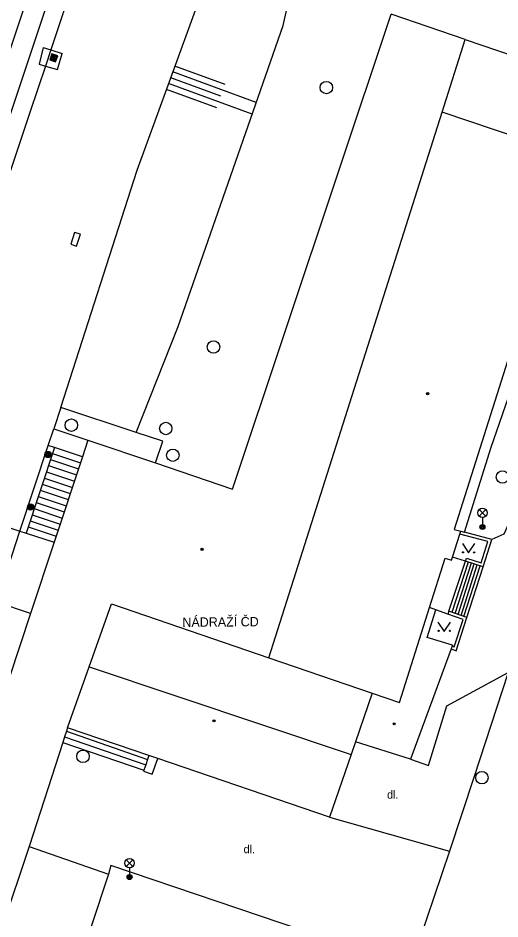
# Model space of a CAD drawing. Extents: x -596229 to -595156, y -1161237 to -1159376.
# Drawn here: x -595990.3 to -595951.6, y -1160011 to -1159938.6 of the extents above; entities that cross this region are included whole.
import ezdxf

# ---------------------------------------------------------------- set-up
doc = ezdxf.new("R2010")
doc.units = 0
for name, color, linetype in [('Level 24', 7, 'Continuous'), ('Level 25', 7, 'Continuous'), ('Level 27', 7, 'Continuous'), ('Level 33', 7, 'Continuous'), ('Level 36', 7, 'Continuous'), ('Level 39', 7, 'Continuous'), ('Specificka linie pasportu komunikaci', 7, 'Continuous'), ('TM - budovy zdene_ betonove - NP', 7, 'Continuous'), ('TM - budovy zdene_ betonove - VP', 7, 'Continuous'), ('TM - CD - osa koleji', 7, 'Continuous'), ('TM - chodniky - VP', 7, 'Continuous'), ('TM - dolni hrana svahu', 7, 'Continuous'), ('TM - horni hrana svahu', 7, 'Continuous'), ('TM - komunikace - VP', 7, 'Continuous'), ('TM - podezdivka plotu - VP', 7, 'Continuous'), ('TM - popis objektu', 7, 'Continuous'), ('TM - popis povrchu', 7, 'Continuous'), ('TM - rozhrani mezi zpev. plochami mezi sebou - VP', 7, 'Continuous'), ('TM - rozhrani ploch obecne - NP', 7, 'Continuous'), ('TM - rozhrani ploch obecne - VP', 7, 'Continuous'), ('TM - schody - VP', 7, 'Continuous'), ('TM - srafovani', 7, 'Continuous')]:
    doc.layers.add(name, color=color, linetype=linetype)

msp = doc.modelspace()

# ---------------------------------------------------------------- linework, layer by layer
at = {"layer": 'Level 24'}
msp.add_lwpolyline([(-595985.738, -1159955.816), (-595986.056, -1159956.764), (-595985.582, -1159956.924), (-595985.264, -1159955.976)], close=True, dxfattribs=at)
at = {"layer": 'Level 25'}
for points in [[(-595987.74, -1159941.95), (-595987.27, -1159942.12), (-595987.1, -1159941.65), (-595987.57, -1159941.48)], [(-595987.676, -1159941.92), (-595987.3, -1159942.056), (-595987.164, -1159941.68), (-595987.54, -1159941.544)], [(-595987.612, -1159941.89), (-595987.33, -1159941.992), (-595987.228, -1159941.71), (-595987.51, -1159941.608)], [(-595987.548, -1159941.86), (-595987.36, -1159941.928), (-595987.292, -1159941.74), (-595987.48, -1159941.672)], [(-595987.484, -1159941.83), (-595987.39, -1159941.864), (-595987.356, -1159941.77), (-595987.45, -1159941.736)]]:
    msp.add_lwpolyline(points, close=True, dxfattribs=at)
for centre, radius in [((-595987.87, -1159973.66), 0.25), ((-595987.87, -1159973.66), 0.2), ((-595987.87, -1159973.66), 0.15), ((-595987.87, -1159973.66), 0.1), ((-595987.87, -1159973.66), 0.05), ((-595989.28, -1159977.88), 0.25), ((-595989.28, -1159977.88), 0.2), ((-595989.28, -1159977.88), 0.15), ((-595989.28, -1159977.88), 0.1), ((-595989.28, -1159977.88), 0.05)]:
    msp.add_circle(centre, radius, dxfattribs=at)
at = {"layer": 'Level 27'}
for centre in [(-595965.52, -1159944.19), (-595974.59, -1159965.02), (-595986, -1159971.3), (-595978.42, -1159971.57), (-595977.85, -1159973.72), (-595951.38, -1159975.47), (-595985.07, -1159997.9), (-595953.03, -1159999.62)]:
    msp.add_circle(centre, 0.5, dxfattribs=at)
at = {"layer": 'Level 33'}
for p, q in [((-595953.255, -1159978.62), (-595952.725, -1159978.09)), ((-595953.255, -1159978.09), (-595952.725, -1159978.62)), ((-595952.99, -1159978.73), (-595952.99, -1159979.48)), ((-595981.595, -1160006.74), (-595981.065, -1160006.21)), ((-595981.595, -1160006.21), (-595981.065, -1160006.74)), ((-595981.33, -1160006.85), (-595981.33, -1160007.6))]:
    msp.add_line(p, q, dxfattribs=at)
for centre, radius in [((-595952.99, -1159978.355), 0.375), ((-595952.99, -1159979.48), 0.2), ((-595952.99, -1159979.48), 0.145), ((-595952.99, -1159979.48), 0.0876), ((-595981.33, -1160006.475), 0.375), ((-595981.33, -1160007.6), 0.2), ((-595981.33, -1160007.6), 0.145), ((-595981.33, -1160007.6), 0.0876)]:
    msp.add_circle(centre, radius, dxfattribs=at)
at = {"layer": 'Level 36'}
for points in [[(-595954.6, -1159980.82), (-595954.1, -1159981.57), (-595953.6, -1159980.82)], [(-595956.56, -1159987.12), (-595956.06, -1159987.87), (-595955.56, -1159987.12)]]:
    msp.add_lwpolyline(points, dxfattribs=at)
for centre in [(-595954.55, -1159981.52), (-595953.651, -1159981.52), (-595956.51, -1159987.82), (-595955.611, -1159987.82)]:
    msp.add_circle(centre, 0.05, dxfattribs=at)
at = {"layer": 'Level 39'}
for centre, radius in [((-595957.39, -1159968.77), 0.09), ((-595957.39, -1159968.77), 0.0398), ((-595975.5, -1159981.27), 0.09), ((-595975.5, -1159981.27), 0.0398), ((-595974.55, -1159995.05), 0.09), ((-595974.55, -1159995.05), 0.0398), ((-595960.08, -1159995.29), 0.09), ((-595960.08, -1159995.29), 0.0398)]:
    msp.add_circle(centre, radius, dxfattribs=at)
at = {"layer": 'Specificka linie pasportu komunikaci'}
msp.add_lwpolyline([(-595958.76, -1159998.13), (-595957.32, -1159998.63), (-595955.85, -1159993.85), (-595950.92, -1159991.18)], dxfattribs=at)
at = {"layer": 'TM - budovy zdene_ betonove - NP'}
msp.add_lwpolyline([(-595984.57, -1159990.7), (-595963.54, -1159997.75)], dxfattribs=at)
at = {"layer": 'TM - budovy zdene_ betonove - VP'}
for points in [[(-595973.07, -1159976.44), (-595960.33, -1159938.3)], [(-595954.37, -1159940.32), (-595960.33, -1159938.3)], [(-595956.22, -1159946.16), (-595954.37, -1159940.32)], [(-595954.37, -1159940.32), (-595943.9, -1159943.88)], [(-595970.13, -1159989.99), (-595956.22, -1159946.16)], [(-595947.86, -1159956.36), (-595955.26, -1159979.69)], [(-595984.67, -1159972.52), (-595985.11, -1159973.85)], [(-595984.67, -1159972.52), (-595979.24, -1159974.32)], [(-595985.11, -1159973.85), (-595987.39, -1159980.71)], [(-595979.24, -1159974.32), (-595973.07, -1159976.44)], [(-595955.26, -1159979.69), (-595954.73, -1159979.83)], [(-595954.81, -1159980.07), (-595954.73, -1159979.83)], [(-595955.38, -1159981.9), (-595954.81, -1159980.07)], [(-595987.39, -1159980.71), (-595989.28, -1159986.42)], [(-595957.24, -1159985.96), (-595955.98, -1159981.98)], [(-595955.98, -1159981.98), (-595955.46, -1159982.15)], [(-595955.46, -1159982.15), (-595955.38, -1159981.9)], [(-595984.57, -1159990.7), (-595982.79, -1159985.66)], [(-595982.79, -1159985.66), (-595970.13, -1159989.99)], [(-595989.28, -1159986.42), (-595993.58, -1159999.41)], [(-595959.65, -1159993.57), (-595957.24, -1159985.96)], [(-595957.43, -1159988.35), (-595956.72, -1159986.13)], [(-595956.72, -1159986.13), (-595957.24, -1159985.96)], [(-595955.4, -1159988.97), (-595957.43, -1159988.35)], [(-595955.51, -1159989.28), (-595958.76, -1159998.13)], [(-595955.43, -1159989.04), (-595955.51, -1159989.28)], [(-595955.4, -1159988.97), (-595955.43, -1159989.04)], [(-595970.13, -1159989.99), (-595961.85, -1159992.82)], [(-595986.3, -1159995.6), (-595984.57, -1159990.7)], [(-595961.85, -1159992.82), (-595963.19, -1159996.75)], [(-595961.85, -1159992.82), (-595959.65, -1159993.57)], [(-595986.3, -1159995.6), (-595986.39, -1159995.89)], [(-595979.78, -1159997.83), (-595986.3, -1159995.6)], [(-595986.54, -1159996.34), (-595986.69, -1159996.78)], [(-595986.39, -1159995.89), (-595986.54, -1159996.34)], [(-595986.69, -1159996.78), (-595989.4, -1160005.14)], [(-595963.19, -1159996.75), (-595963.54, -1159997.75)], [(-595958.76, -1159998.13), (-595963.19, -1159996.75)], [(-595979.07, -1159998.07), (-595979.78, -1159997.83)], [(-595963.54, -1159997.75), (-595965.28, -1160002.78)], [(-595965.28, -1160002.78), (-595979.07, -1159998.07)], [(-595989.4, -1160005.14), (-595991.52, -1160011.53)]]:
    msp.add_lwpolyline(points, dxfattribs=at)
at = {"layer": 'TM - CD - osa koleji'}
msp.add_lwpolyline([(-596019.19, -1160022), (-596013.3, -1160006.45), (-596012.27, -1160003.65), (-596011.88, -1160002.6), (-596006.64, -1159988.1), (-596002.76, -1159976.57), (-595994.52, -1159951.94), (-595986.47, -1159927.78), (-595981.61, -1159913.13)], dxfattribs=at)
at = {"layer": 'TM - chodniky - VP'}
for points in [[(-595986.69, -1159996.78), (-595980.17, -1159999.01)], [(-595980.17, -1159999.01), (-595980.2, -1159999.1), (-595979.5, -1159999.33), (-595979.07, -1159998.07)], [(-595982.82, -1160006.66), (-595983.02, -1160007.36)], [(-595967.48, -1160011.86), (-595982.82, -1160006.66)], [(-595983.02, -1160007.36), (-595985.8, -1160015.78)]]:
    msp.add_lwpolyline(points, dxfattribs=at)
at = {"layer": 'TM - dolni hrana svahu'}
msp.add_lwpolyline([(-595980.79, -1159971.88), (-595977.43, -1159963.37), (-595968.99, -1159939.2), (-595964.6, -1159919.6)], dxfattribs=at)
at = {"layer": 'TM - horni hrana svahu'}
msp.add_lwpolyline([(-595986.85, -1159969.89), (-595980.73, -1159950.83), (-595973.15, -1159930.03)], dxfattribs=at)
at = {"layer": 'TM - komunikace - VP'}
for points in [[(-595965.28, -1160002.78), (-595955.63, -1160005.53)], [(-595955.63, -1160005.53), (-595958.7, -1160014.63)]]:
    msp.add_lwpolyline(points, dxfattribs=at)
at = {"layer": 'TM - podezdivka plotu - VP'}
for points in [[(-595954.73, -1159979.83), (-595954.43, -1159979.91)], [(-595952.23, -1159980.48), (-595954.43, -1159979.91)], [(-595952.93, -1159982.67), (-595952.23, -1159980.48)], [(-595952.93, -1159982.67), (-595954.36, -1159982.22)], [(-595955.51, -1159989.28), (-595955.09, -1159989.43), (-595954.23, -1159986.75)]]:
    msp.add_lwpolyline(points, dxfattribs=at)
at = {"layer": 'TM - rozhrani mezi zpev. plochami mezi sebou - VP'}
for points in [[(-595950.92, -1159991.18), (-595953.67, -1159999.61)], [(-595953.67, -1159999.61), (-595955.63, -1160005.53)]]:
    msp.add_lwpolyline(points, dxfattribs=at)
at = {"layer": 'TM - rozhrani ploch obecne - NP'}
for points in [[(-595999.51, -1159976.71), (-595990.13, -1159979.81)], [(-595990.13, -1159979.81), (-595989.64, -1159979.97)], [(-595989.28, -1159986.42), (-595992.02, -1159985.51)]]:
    msp.add_lwpolyline(points, dxfattribs=at)
at = {"layer": 'TM - rozhrani ploch obecne - VP'}
for points in [[(-596000.87, -1159976.26), (-595990.68, -1159945.69), (-595980.04, -1159913.73)], [(-595978.71, -1159914.23), (-595987.66, -1159941.17)], [(-595988.27, -1159940.97), (-595988.6, -1159942.32), (-595988.09, -1159942.46)], [(-595988.27, -1159940.97), (-595987.66, -1159941.17)], [(-595987.66, -1159941.17), (-595988.09, -1159942.46)], [(-595988.09, -1159942.46), (-595987.11, -1159942.73), (-595986.75, -1159941.46)], [(-595987.66, -1159941.17), (-595986.75, -1159941.46)], [(-595988.09, -1159942.46), (-595989.3, -1159946.11), (-595999.51, -1159976.71)], [(-595945.75, -1159949.71), (-595956.22, -1159946.16)], [(-595952.28, -1159973.08), (-595948.63, -1159962.49)], [(-595946.04, -1159964.43), (-595950.89, -1159979.24), (-595951.28, -1159980.05), (-595952.23, -1159980.48)], [(-595986.85, -1159969.89), (-595987.42, -1159971.6)], [(-595980.79, -1159971.88), (-595986.85, -1159969.89)], [(-595987.86, -1159972.93), (-595987.42, -1159971.6)], [(-595987.42, -1159971.6), (-595984.67, -1159972.52)], [(-595979.24, -1159974.32), (-595978.65, -1159972.58), (-595980.79, -1159971.88)], [(-595990.13, -1159979.81), (-595987.86, -1159972.93)], [(-595987.36, -1159973.09), (-595989.64, -1159979.97)], [(-595987.36, -1159973.09), (-595987.86, -1159972.93)], [(-595985.11, -1159973.85), (-595987.36, -1159973.09)], [(-595954.43, -1159979.91), (-595952.28, -1159973.08)], [(-595992.02, -1159985.51), (-595990.13, -1159979.81)], [(-595989.64, -1159979.97), (-595987.39, -1159980.71)], [(-595952.55, -1159980.65), (-595954.81, -1159980.07)], [(-595953.09, -1159982.36), (-595952.55, -1159980.65)], [(-595954.36, -1159982.22), (-595955.38, -1159981.9)], [(-595954.36, -1159982.22), (-595954.28, -1159981.98)], [(-595954.28, -1159981.98), (-595953.09, -1159982.36)], [(-595955.7, -1159986.23), (-595954.36, -1159982.22)], [(-595954.23, -1159986.75), (-595952.93, -1159982.67)], [(-595955.78, -1159986.47), (-595956.72, -1159986.13)], [(-595955.7, -1159986.23), (-595955.78, -1159986.47)], [(-595954.23, -1159986.75), (-595955.7, -1159986.23)], [(-595954.54, -1159986.9), (-595955.78, -1159986.47)], [(-595955.43, -1159989.04), (-595955.25, -1159989.11), (-595954.54, -1159986.9)], [(-595979.78, -1159997.83), (-595979.89, -1159998.15)], [(-595979.89, -1159998.15), (-595980.03, -1159998.58), (-595980.17, -1159999.01)], [(-595989.4, -1160005.14), (-595983.02, -1160007.36)]]:
    msp.add_lwpolyline(points, dxfattribs=at)
at = {"layer": 'TM - schody - VP'}
for points in [[(-595987.68, -1159974.05), (-595985.43, -1159974.81)], [(-595987.52, -1159973.58), (-595985.27, -1159974.34)], [(-595987.84, -1159974.53), (-595985.59, -1159975.29)], [(-595988.17, -1159975.55), (-595985.92, -1159976.3)], [(-595988.01, -1159975.06), (-595985.76, -1159975.81)], [(-595988.34, -1159976.04), (-595986.09, -1159976.79)], [(-595988.66, -1159977.02), (-595986.42, -1159977.78)], [(-595988.5, -1159976.53), (-595986.25, -1159977.28)], [(-595988.83, -1159977.51), (-595986.58, -1159978.27)], [(-595988.99, -1159978), (-595986.74, -1159978.76)], [(-595989.31, -1159978.99), (-595987.07, -1159979.74)], [(-595989.15, -1159978.5), (-595986.9, -1159979.25)], [(-595989.48, -1159979.48), (-595987.23, -1159980.23)], [(-595955.41, -1159986.33), (-595954.12, -1159982.29)], [(-595955.17, -1159986.42), (-595953.88, -1159982.37)], [(-595954.94, -1159986.5), (-595953.64, -1159982.45)], [(-595954.7, -1159986.58), (-595953.41, -1159982.52)], [(-595954.47, -1159986.67), (-595953.17, -1159982.59)], [(-595986.54, -1159996.34), (-595980.03, -1159998.58)], [(-595986.39, -1159995.89), (-595979.89, -1159998.15)]]:
    msp.add_lwpolyline(points, dxfattribs=at)
at = {"layer": 'TM - srafovani'}
for points in [[(-595971.15, -1159945.38), (-595977.85, -1159942.93)], [(-595973.64, -1159943.93), (-595977.68, -1159942.46)], [(-595973.99, -1159944.87), (-595978.02, -1159943.4)], [(-595974.33, -1159945.81), (-595978.36, -1159944.34)], [(-595971.48, -1159946.32), (-595978.19, -1159943.87)]]:
    msp.add_lwpolyline(points, dxfattribs=at)

# ---------------------------------------------------------------- texts
at = {"layer": 'TM - popis objektu'}
msp.add_text('NÁDRAŽÍ ČD', height=0.75, rotation=0.51, dxfattribs=at).set_placement((-595977.08, -1159987.51))
at = {"layer": 'TM - popis povrchu'}
for p in [(-595960.65, -1160001.3), (-595972.17, -1160005.68)]:
    msp.add_text('dl.', height=0.65, dxfattribs=at).set_placement(p)

doc.saveas('drawing.dxf')
